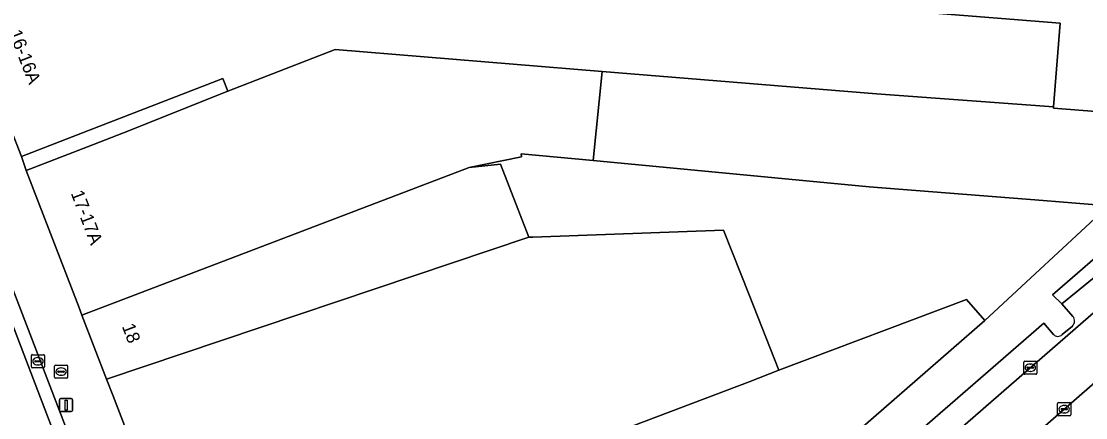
# Model space of a CAD drawing. Extents: x 160856 to 161310, y 384024 to 384878.
# Drawn here: x 160944.6 to 161025.6, y 384615.1 to 384645.2 of the extents above; entities that cross this region are included whole.
import ezdxf

# ---------------------------------------------------------------- set-up
doc = ezdxf.new("R2010")
doc.units = 0
for name, color, linetype in [('IMGEO_Brandkraan', 7, 'Continuous'), ('IMGEO_Erf', 7, 'Continuous'), ('IMGEO_Fietspad_gesloten', 7, 'Continuous'), ('IMGEO_Fietspad_open', 7, 'Continuous'), ('IMGEO_Kolk', 7, 'Continuous'), ('IMGEO_Lichtmast', 7, 'Continuous'), ('IMGEO_Pand', 7, 'Continuous'), ('IMGEO_Pand_nummerreeks', 7, 'Continuous'), ('IMGEO_Parkeervlak_open', 7, 'Continuous'), ('IMGEO_Rijbaan_lokaal_gesloten', 7, 'Continuous'), ('IMGEO_Rijbaan_lokaal_open', 7, 'Continuous'), ('IMGEO_Voetpad_open', 7, 'Continuous')]:
    doc.layers.add(name, color=color, linetype=linetype)

msp = doc.modelspace()

# ---------------------------------------------------------------- linework, layer by layer
at = {"layer": 'IMGEO_Brandkraan'}
for p, q in [((160947.092, 384618.176), (160947.092, 384619.028)), ((160947.167, 384619.102), (160948.019, 384619.102)), ((160947.351, 384618.596), (160947.351, 384618.608)), ((160947.789, 384618.559), (160947.391, 384618.559)), ((160947.394, 384618.645), (160947.792, 384618.645)), ((160947.58, 384618.882), (160947.605, 384618.882)), ((160947.835, 384618.608), (160947.835, 384618.596)), ((160948.093, 384619.028), (160948.093, 384618.176)), ((160948.019, 384618.102), (160947.167, 384618.102)), ((160947.603, 384618.322), (160947.578, 384618.322))]:
    msp.add_line(p, q, dxfattribs=at)
for points in [[(160947.092, 384618.176), (160947.092, 384619.028)], [(160947.167, 384619.102), (160948.019, 384619.102)], [(160948.093, 384619.028), (160948.093, 384618.176)], [(160948.019, 384618.102), (160947.167, 384618.102)]]:
    msp.add_lwpolyline(points, dxfattribs=at)
for centre, radius, start, end in [((160947.169, 384619.026), 0.0765, 91.55205, 178.44795), ((160947.169, 384619.026), 0.0765, 91.55205, 178.44795), ((160947.391, 384618.605), 0.0403, 85.87752, 175.75265), ((160947.388, 384618.595), 0.0366, 178.93798, 274.71019), ((160947.792, 384618.602), 0.043, 264.86636, 352.45326), ((160947.796, 384618.607), 0.0386, 1.73085, 96.63898), ((160948.017, 384619.026), 0.0765, 1.55205, 88.44795), ((160948.017, 384619.026), 0.0765, 1.55205, 88.44795), ((160947.169, 384618.178), 0.0765, 181.55205, 268.44795), ((160947.169, 384618.178), 0.0765, 181.55205, 268.44795), ((160948.017, 384618.178), 0.0765, 271.55205, 358.44795), ((160948.017, 384618.178), 0.0765, 271.55205, 358.44795)]:
    msp.add_arc(centre, radius, start, end, dxfattribs=at)
for centre, major_axis, ratio, start_param, end_param in [((160947.579, 384618.602), (-0.387, 0.002), 0.722429, 4.712389, 7.853982), ((160947.604, 384618.602), (-0.39, 0.002), 0.717154, 1.570796, 4.712389)]:
    msp.add_ellipse(centre, major_axis=major_axis, ratio=ratio, start_param=start_param, end_param=end_param, dxfattribs=at)
at = {"layer": 'IMGEO_Erf'}
for points in [[(160960.282, 384639.932), (160959.912, 384640.889), (160949.236, 384636.767), (160944.571, 384634.966), (160944.938, 384633.907), (160949.602, 384635.711), (160952.355, 384636.775)], [(160982.658, 384634.928), (160978.666, 384634.124), (160981.076, 384634.38), (160981.729, 384632.693), (160983.224, 384628.829), (160983.529, 384628.84), (160998.052, 384629.357), (161000, 384624.44), (161002.264, 384618.717), (161016.56, 384624.082), (161017.955, 384622.48), (161027.384, 384631.214), (161022.401, 384631.613), (161009.148, 384632.67), (160988.131, 384634.654), (160982.633, 384635.174)]]:
    msp.add_lwpolyline(points, close=True, dxfattribs=at)
at = {"layer": 'IMGEO_Fietspad_gesloten'}
msp.add_lwpolyline([(160952.428, 384599.868), (160937.604, 384638.593), (160892.484, 384755.839), (160890.883, 384755.238), (160892.527, 384749.494), (160889.824, 384754.841), (160889.132, 384754.582), (160951.015, 384592.51), (160969.346, 384573.161), (160977.866, 384562.895)], dxfattribs=at)
at = {"layer": 'IMGEO_Fietspad_open'}
for points in [[(160921.747, 384682.423), (160893.385, 384756.183), (160892.484, 384755.839), (160937.604, 384638.593), (160952.428, 384599.868)], [(160953.42, 384600.161), (160938.279, 384639.478), (160931.483, 384657.104), (160921.747, 384682.423)]]:
    msp.add_lwpolyline(points, dxfattribs=at)
at = {"layer": 'IMGEO_Kolk'}
for p, q in [((160945.328, 384618.967), (160945.328, 384619.819)), ((160945.403, 384619.893), (160946.255, 384619.893)), ((160945.587, 384619.387), (160945.587, 384619.399)), ((160946.025, 384619.35), (160945.627, 384619.35)), ((160945.63, 384619.436), (160946.028, 384619.436)), ((160945.816, 384619.673), (160945.841, 384619.673)), ((160946.071, 384619.399), (160946.071, 384619.387)), ((160946.329, 384619.819), (160946.329, 384618.967)), ((161020.999, 384619.4), (161021.851, 384619.4)), ((160946.255, 384618.893), (160945.403, 384618.893)), ((160945.839, 384619.113), (160945.814, 384619.113)), ((161020.924, 384618.474), (161020.924, 384619.326)), ((161021.183, 384618.894), (161021.183, 384618.906)), ((161021.621, 384618.857), (161021.223, 384618.857)), ((161021.226, 384618.943), (161021.624, 384618.943)), ((161021.435, 384618.62), (161021.41, 384618.62)), ((161021.412, 384619.18), (161021.437, 384619.18)), ((161021.667, 384618.906), (161021.667, 384618.894)), ((161021.925, 384619.326), (161021.925, 384618.474)), ((161021.851, 384618.4), (161020.999, 384618.4)), ((161023.503, 384615.319), (161023.503, 384616.171)), ((161023.578, 384616.245), (161024.43, 384616.245)), ((161024.504, 384616.171), (161024.504, 384615.319)), ((161023.762, 384615.739), (161023.762, 384615.751)), ((161024.2, 384615.702), (161023.802, 384615.702)), ((161023.805, 384615.788), (161024.203, 384615.788)), ((161024.014, 384615.465), (161023.989, 384615.465)), ((161023.991, 384616.025), (161024.016, 384616.025)), ((161024.246, 384615.751), (161024.246, 384615.739)), ((161024.43, 384615.245), (161023.578, 384615.245))]:
    msp.add_line(p, q, dxfattribs=at)
for points in [[(160945.328, 384618.967), (160945.328, 384619.819)], [(160945.403, 384619.893), (160946.255, 384619.893)], [(160946.329, 384619.819), (160946.329, 384618.967)], [(161020.999, 384619.4), (161021.851, 384619.4)], [(160946.255, 384618.893), (160945.403, 384618.893)], [(161020.924, 384618.474), (161020.924, 384619.326)], [(161021.925, 384619.326), (161021.925, 384618.474)], [(161021.851, 384618.4), (161020.999, 384618.4)], [(161023.503, 384615.319), (161023.503, 384616.171)], [(161023.578, 384616.245), (161024.43, 384616.245)], [(161024.504, 384616.171), (161024.504, 384615.319)], [(161024.43, 384615.245), (161023.578, 384615.245)]]:
    msp.add_lwpolyline(points, dxfattribs=at)
for centre, radius, start, end in [((160945.405, 384619.817), 0.0765, 91.55205, 178.44795), ((160945.405, 384619.817), 0.0765, 91.55205, 178.44795), ((160945.627, 384619.396), 0.0403, 85.87752, 175.75265), ((160945.624, 384619.386), 0.0366, 178.93798, 274.71019), ((160946.028, 384619.393), 0.043, 264.86636, 352.45326), ((160946.032, 384619.398), 0.0386, 1.73085, 96.63898), ((160946.253, 384619.817), 0.0765, 1.55205, 88.44795), ((160946.253, 384619.817), 0.0765, 1.55205, 88.44795), ((161021.001, 384619.324), 0.0765, 91.55205, 178.44795), ((161021.001, 384619.324), 0.0765, 91.55205, 178.44795), ((161021.849, 384619.324), 0.0765, 1.55205, 88.44795), ((161021.849, 384619.324), 0.0765, 1.55205, 88.44795), ((160945.405, 384618.969), 0.0765, 181.55205, 268.44795), ((160945.405, 384618.969), 0.0765, 181.55205, 268.44795), ((160946.253, 384618.969), 0.0765, 271.55205, 358.44795), ((160946.253, 384618.969), 0.0765, 271.55205, 358.44795), ((161021.223, 384618.903), 0.0403, 85.87752, 175.75265), ((161021.22, 384618.893), 0.0366, 178.93798, 274.71019), ((161021.624, 384618.9), 0.043, 264.86636, 352.45326), ((161021.628, 384618.905), 0.0386, 1.73085, 96.63898), ((161021.001, 384618.476), 0.0765, 181.55205, 268.44795), ((161021.001, 384618.476), 0.0765, 181.55205, 268.44795), ((161021.849, 384618.476), 0.0765, 271.55205, 358.44795), ((161021.849, 384618.476), 0.0765, 271.55205, 358.44795), ((161023.58, 384616.169), 0.0765, 91.55205, 178.44795), ((161023.58, 384616.169), 0.0765, 91.55205, 178.44795), ((161024.428, 384616.169), 0.0765, 1.55205, 88.44795), ((161024.428, 384616.169), 0.0765, 1.55205, 88.44795), ((161023.58, 384615.321), 0.0765, 181.55205, 268.44795), ((161023.58, 384615.321), 0.0765, 181.55205, 268.44795), ((161023.802, 384615.748), 0.0403, 85.87752, 175.75265), ((161023.799, 384615.738), 0.0366, 178.93798, 274.71019), ((161024.203, 384615.745), 0.043, 264.86636, 352.45326), ((161024.207, 384615.75), 0.0386, 1.73085, 96.63898), ((161024.428, 384615.321), 0.0765, 271.55205, 358.44795), ((161024.428, 384615.321), 0.0765, 271.55205, 358.44795)]:
    msp.add_arc(centre, radius, start, end, dxfattribs=at)
for centre, major_axis, ratio, start_param, end_param in [((160945.815, 384619.393), (-0.387, 0.002), 0.722429, 4.712389, 7.853982), ((160945.84, 384619.393), (-0.39, 0.002), 0.717154, 1.570796, 4.712389), ((161021.411, 384618.9), (-0.387, 0.002), 0.722429, 4.712389, 7.853982), ((161021.436, 384618.9), (-0.39, 0.002), 0.717154, 1.570796, 4.712389), ((161023.99, 384615.745), (-0.387, 0.002), 0.722429, 4.712389, 7.853982), ((161024.015, 384615.745), (-0.39, 0.002), 0.717154, 1.570796, 4.712389)]:
    msp.add_ellipse(centre, major_axis=major_axis, ratio=ratio, start_param=start_param, end_param=end_param, dxfattribs=at)
at = {"layer": 'IMGEO_Lichtmast'}
for p, q in [((160947.48, 384615.658), (160947.48, 384616.458)), ((160947.48, 384616.458), (160947.48, 384615.658)), ((160947.58, 384616.558), (160948.37, 384616.558)), ((160948.37, 384616.558), (160947.58, 384616.558)), ((160948.47, 384616.458), (160948.47, 384615.658)), ((160948.47, 384615.658), (160948.47, 384616.458)), ((160948.37, 384615.558), (160947.58, 384615.558)), ((160947.58, 384615.558), (160948.37, 384615.558))]:
    msp.add_line(p, q, dxfattribs=at)
msp.add_lwpolyline([(160947.9, 384616.433), (160948.05, 384616.433), (160948.05, 384615.683), (160947.9, 384615.683), (160947.9, 384616.433)], dxfattribs=at)
for centre, start, end in [((160947.58, 384616.458), 90, 180), ((160947.58, 384616.458), 90, 180), ((160948.37, 384616.458), 0, 90), ((160948.37, 384616.458), 360, 90), ((160947.58, 384615.658), 180, 270), ((160947.58, 384615.658), 180, 270), ((160948.37, 384615.658), 270, 0), ((160948.37, 384615.658), 270, 0)]:
    msp.add_arc(centre, 0.1, start, end, dxfattribs=at)
at = {"layer": 'IMGEO_Pand'}
for points in [[(161023.199, 384638.753), (161023.706, 384645.1), (161011.266, 384646.094), (161011.607, 384650.352), (161000, 384651.318), (160973.59, 384653.518), (160973.559, 384653.621), (160963.147, 384654.482), (160948.047, 384648.651), (160947.852, 384649.157), (160940.157, 384646.186), (160944.571, 384634.966), (160949.236, 384636.767), (160959.912, 384640.889), (160960.282, 384639.932), (160968.473, 384643.094), (160988.813, 384641.433), (161009.711, 384639.726)], [(160988.131, 384634.654), (160988.813, 384641.433), (160968.473, 384643.094), (160960.282, 384639.932), (160952.355, 384636.775), (160949.602, 384635.711), (160944.938, 384633.907), (160948.94, 384623.522), (160949.182, 384622.895), (160978.666, 384634.124), (160982.658, 384634.928), (160982.633, 384635.174)], [(161023.199, 384638.753), (161009.711, 384639.726), (160988.813, 384641.433), (160988.131, 384634.654), (161009.148, 384632.67), (161022.401, 384631.613), (161027.384, 384631.214), (161033.664, 384636.809), (161032.7, 384637.891), (161027.716, 384638.289), (161023.191, 384638.65)], [(160983.224, 384628.829), (160981.729, 384632.693), (160981.076, 384634.38), (160978.666, 384634.124), (160949.182, 384622.895), (160951.057, 384618.029)], [(160957.323, 384601.772), (160985.981, 384612.527), (161000, 384617.833), (161002.264, 384618.717), (161000, 384624.44), (160998.052, 384629.357), (160983.529, 384628.84), (160983.224, 384628.829), (160951.057, 384618.029), (160951.527, 384616.811)], [(161017.955, 384622.48), (161016.56, 384624.082), (161002.264, 384618.717), (161000, 384617.833), (160985.981, 384612.527), (160994.768, 384602.349), (161000, 384606.866)]]:
    msp.add_lwpolyline(points, close=True, dxfattribs=at)
at = {"layer": 'IMGEO_Parkeervlak_open'}
for points in [[(161041.01, 384637.114), (161039.982, 384638.114), (161035.157, 384633.415), (161029.017, 384627.993), (161023.823, 384623.759), (161024.666, 384622.796)], [(161021.935, 384619.355), (161035.757, 384631.338), (161041.622, 384637.072)], [(161038.406, 384628.276), (161000, 384594.865), (160980.308, 384577.714)], [(161023.163, 384621.458), (161022.439, 384622.293), (161017.999, 384618.442), (161003.019, 384605.443)], [(161024.626, 384622.07), (161023.854, 384621.425)], [(160976.957, 384580.135), (160977.321, 384580.465), (160978.384, 384581.429), (161000, 384600.273), (161021.935, 384619.355)]]:
    msp.add_lwpolyline(points, dxfattribs=at)
for centre, radius, start, end in [((161024.288, 384622.453), 0.51, 311.41057, 42.28222), ((161023.523, 384621.751), 0.464, 219.07792, 315.4537)]:
    msp.add_arc(centre, radius, start, end, dxfattribs=at)
at = {"layer": 'IMGEO_Rijbaan_lokaal_gesloten'}
for points in [[(161045.97, 384635.823), (161048.906, 384638.739), (161096.984, 384685.767), (161094.179, 384688.665), (161093.847, 384688.359), (161047.62, 384642.996), (161045.943, 384641.353), (161041.622, 384637.072), (161035.757, 384631.338), (161021.935, 384619.355), (161000, 384600.273), (160978.384, 384581.429), (160977.321, 384580.465), (160976.957, 384580.135), (160976.745, 384579.943)], [(160980.308, 384577.714), (161000, 384594.865), (161038.406, 384628.276), (161045.97, 384635.823)]]:
    msp.add_lwpolyline(points, dxfattribs=at)
at = {"layer": 'IMGEO_Rijbaan_lokaal_open'}
msp.add_lwpolyline([(161024.93, 384653.23), (161023.003, 384655.261), (161022.327, 384655.974), (161021.518, 384655.255), (161019.495, 384656.588), (161017.397, 384654.724), (161014.337, 384654.905), (161012.121, 384657.087), (161011.607, 384650.352), (161011.266, 384646.094), (161023.706, 384645.1), (161023.199, 384638.753), (161023.191, 384638.65), (161027.716, 384638.289), (161032.7, 384637.891), (161033.664, 384636.809), (161037.434, 384640.168), (161033.936, 384643.741), (161028.69, 384649.268)], close=True, dxfattribs=at)
at = {"layer": 'IMGEO_Voetpad_open'}
for points in [[(160929.276, 384674.544), (160928.927, 384675.368), (160928.003, 384677.547), (160926.724, 384680.788), (160925.586, 384683.954), (160921.747, 384682.423), (160931.483, 384657.104), (160933.049, 384657.72), (160939.775, 384640.046), (160938.279, 384639.478), (160953.42, 384600.161)], [(160977.218, 384580.587), (160973.995, 384584.418), (160970.483, 384581.386), (160960.23, 384594.229), (160957.323, 384601.772), (160951.527, 384616.811), (160951.057, 384618.029), (160949.182, 384622.895), (160948.94, 384623.522), (160944.938, 384633.907), (160944.571, 384634.966), (160940.157, 384646.186), (160937.67, 384652.508), (160937.451, 384653.082), (160937.202, 384653.736), (160935.494, 384658.22), (160935.209, 384658.967), (160933.47, 384663.572), (160929.276, 384674.544)], [(161043.184, 384645.796), (161041.458, 384644.107), (161037.434, 384640.168), (161033.664, 384636.809), (161027.384, 384631.214), (161017.955, 384622.48), (161000, 384606.866), (160994.768, 384602.349), (160990.689, 384598.828), (160973.995, 384584.418), (160977.218, 384580.587)], [(161024.666, 384622.796), (161023.823, 384623.759), (161023.116, 384624.443), (161028.261, 384628.901), (161029.017, 384627.993), (161035.157, 384633.415), (161034.38, 384634.274), (161039.431, 384639.242), (161040.232, 384638.368), (161039.982, 384638.114), (161041.01, 384637.114)], [(161003.019, 384605.443), (161017.999, 384618.442), (161022.439, 384622.293), (161023.163, 384621.458)], [(161023.854, 384621.425), (161024.626, 384622.07)]]:
    msp.add_lwpolyline(points, dxfattribs=at)
msp.add_lwpolyline([(161023.823, 384623.759), (161029.017, 384627.993), (161028.261, 384628.901), (161023.116, 384624.443)], close=True, dxfattribs=at)
for centre, radius, start, end in [((161024.288, 384622.453), 0.51, 311.41057, 42.28222), ((161023.523, 384621.751), 0.464, 219.07792, 315.4537)]:
    msp.add_arc(centre, radius, start, end, dxfattribs=at)

# ---------------------------------------------------------------- texts
at = {"layer": 'IMGEO_Pand_nummerreeks'}
for s, rotation, p in [('16-16A', 291.4014, (160943.588, 384644.389)), ('17-17A', 291.02551, (160948.317, 384632.178)), ('18', 291.07679, (160952.208, 384622.052))]:
    msp.add_text(s, height=1, rotation=rotation, dxfattribs=at).set_placement(p)

doc.saveas('drawing.dxf')
